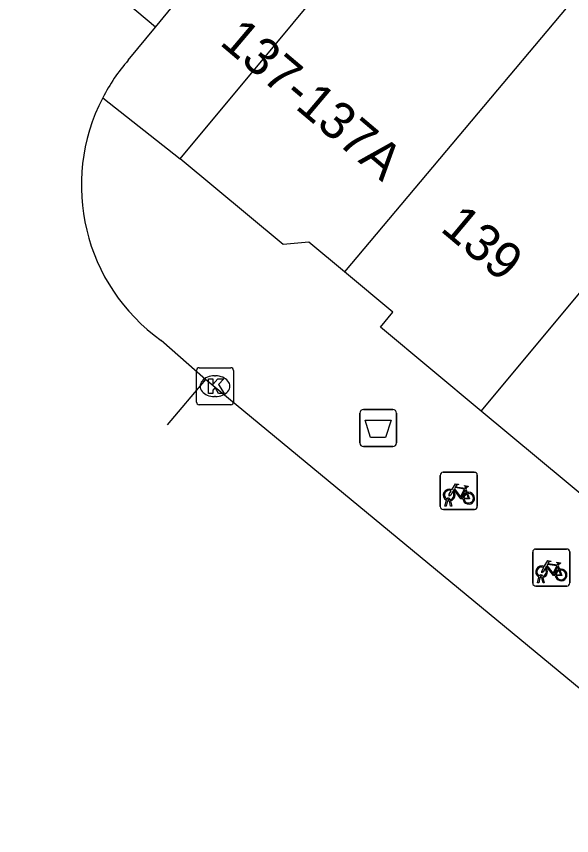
# Model space of a CAD drawing. Extents: x 162074 to 163034, y 381824 to 382557.
# Drawn here: x 162388.97 to 162403.97, y 381916.78 to 381938.91 of the extents above; entities that cross this region are included whole.
import ezdxf

# ---------------------------------------------------------------- set-up
doc = ezdxf.new("R2010")
doc.units = 0
for name, color, linetype in [('IMGEO_Afvalbak', 7, 'Continuous'), ('IMGEO_Fietsenrek', 7, 'Continuous'), ('IMGEO_Kolk', 7, 'Continuous'), ('IMGEO_Pand', 7, 'Continuous'), ('IMGEO_Pand_nummerreeks', 7, 'Continuous'), ('IMGEO_Rijbaan_lokaal_gesloten', 7, 'Continuous'), ('IMGEO_Rijbaan_lokaal_open', 7, 'Continuous'), ('IMGEO_Voetpad_open', 7, 'Continuous')]:
    doc.layers.add(name, color=color, linetype=linetype)

msp = doc.modelspace()

# ---------------------------------------------------------------- linework, layer by layer
at = {"layer": 'IMGEO_Afvalbak'}
for p, q in [((162398.245, 381927.385), (162398.245, 381928.185)), ((162398.245, 381928.185), (162398.245, 381927.385)), ((162398.345, 381928.285), (162399.135, 381928.285)), ((162399.135, 381928.285), (162398.345, 381928.285)), ((162399.235, 381928.185), (162399.235, 381927.385)), ((162399.235, 381927.385), (162399.235, 381928.185)), ((162399.135, 381927.285), (162398.345, 381927.285)), ((162398.345, 381927.285), (162399.135, 381927.285))]:
    msp.add_line(p, q, dxfattribs=at)
msp.add_lwpolyline([(162398.388, 381927.999), (162399.092, 381927.999), (162398.943, 381927.529), (162398.537, 381927.529), (162398.388, 381927.999)], dxfattribs=at)
for centre, start, end in [((162398.345, 381928.185), 90, 180), ((162398.345, 381928.185), 90, 180), ((162399.135, 381928.185), 0, 90), ((162399.135, 381928.185), 360, 90), ((162398.345, 381927.385), 180, 270), ((162398.345, 381927.385), 180, 270), ((162399.135, 381927.385), 270, 0), ((162399.135, 381927.385), 270, 0)]:
    msp.add_arc(centre, 0.1, start, end, dxfattribs=at)
at = {"layer": 'IMGEO_Fietsenrek'}
for p, q in [((162400.495, 381926.59), (162401.336, 381926.59)), ((162401.336, 381926.59), (162400.495, 381926.59)), ((162400.42, 381925.665), (162400.42, 381926.506)), ((162400.42, 381926.506), (162400.42, 381925.665)), ((162401.42, 381926.515), (162401.42, 381925.674)), ((162401.42, 381925.674), (162401.42, 381926.515)), ((162401.107, 381926.139), (162401.143, 381926.044)), ((162400.547, 381925.674), (162400.586, 381925.834)), ((162400.616, 381925.822), (162400.581, 381925.674)), ((162400.658, 381925.846), (162400.657, 381925.85)), ((162400.699, 381925.674), (162400.665, 381925.816)), ((162400.689, 381925.857), (162400.69, 381925.85)), ((162400.697, 381925.82), (162400.732, 381925.674)), ((162401.345, 381925.59), (162400.504, 381925.59)), ((162400.504, 381925.59), (162401.345, 381925.59)), ((162400.581, 381925.674), (162400.547, 381925.674)), ((162400.732, 381925.674), (162400.699, 381925.674)), ((162402.917, 381923.593), (162402.917, 381924.434)), ((162402.917, 381924.434), (162402.917, 381923.593)), ((162402.992, 381924.518), (162403.833, 381924.518)), ((162403.833, 381924.518), (162402.992, 381924.518)), ((162403.917, 381924.443), (162403.917, 381923.602)), ((162403.917, 381923.602), (162403.917, 381924.443)), ((162403.604, 381924.067), (162403.64, 381923.972)), ((162403.044, 381923.602), (162403.083, 381923.762)), ((162403.113, 381923.75), (162403.078, 381923.602)), ((162403.155, 381923.774), (162403.154, 381923.778)), ((162403.196, 381923.602), (162403.162, 381923.744)), ((162403.186, 381923.785), (162403.187, 381923.778)), ((162403.194, 381923.748), (162403.229, 381923.602)), ((162403.842, 381923.518), (162403.001, 381923.518)), ((162403.001, 381923.518), (162403.842, 381923.518)), ((162403.078, 381923.602), (162403.044, 381923.602)), ((162403.229, 381923.602), (162403.196, 381923.602))]:
    msp.add_line(p, q, dxfattribs=at)
for points in [[(162400.733, 381926.116), (162400.828, 381926.28), (162400.914, 381926.266), (162400.916, 381926.257), (162400.86, 381926.246), (162400.833, 381926.201), (162401.089, 381926.16)], [(162401.076, 381926.135), (162400.819, 381926.176), (162400.802, 381926.147), (162400.969, 381925.927), (162401.076, 381926.135)], [(162401.089, 381926.16), (162401.114, 381926.209), (162401.108, 381926.213), (162401.085, 381926.217), (162401.073, 381926.224), (162401.072, 381926.227), (162401.074, 381926.232), (162401.169, 381926.217), (162401.171, 381926.207), (162401.161, 381926.194), (162401.149, 381926.188), (162401.135, 381926.194), (162401.107, 381926.139)], [(162400.754, 381926.064), (162400.702, 381925.974), (162400.662, 381925.949), (162400.663, 381925.996), (162400.718, 381926.09)], [(162401.029, 381925.872), (162400.979, 381925.872), (162400.788, 381926.123), (162400.769, 381926.091)], [(162401.124, 381926.037), (162401.094, 381926.114), (162400.985, 381925.896), (162401.028, 381925.896)], [(162401.058, 381925.896), (162401.178, 381925.895), (162401.134, 381926.009)], [(162401.154, 381926.016), (162401.209, 381925.871), (162401.059, 381925.871)], [(162403.23, 381924.044), (162403.325, 381924.208), (162403.411, 381924.194), (162403.413, 381924.185), (162403.357, 381924.174), (162403.33, 381924.129), (162403.586, 381924.088)], [(162403.586, 381924.088), (162403.611, 381924.137), (162403.605, 381924.141), (162403.582, 381924.145), (162403.57, 381924.152), (162403.569, 381924.155), (162403.571, 381924.16), (162403.666, 381924.145), (162403.668, 381924.135), (162403.658, 381924.122), (162403.646, 381924.116), (162403.632, 381924.122), (162403.604, 381924.067)], [(162403.251, 381923.992), (162403.199, 381923.902), (162403.159, 381923.877), (162403.16, 381923.924), (162403.215, 381924.018)], [(162403.526, 381923.8), (162403.476, 381923.8), (162403.285, 381924.051), (162403.266, 381924.019)], [(162403.573, 381924.063), (162403.316, 381924.104), (162403.299, 381924.075), (162403.466, 381923.855), (162403.573, 381924.063)], [(162403.621, 381923.965), (162403.591, 381924.042), (162403.482, 381923.824), (162403.525, 381923.824)], [(162403.555, 381923.824), (162403.675, 381923.823), (162403.631, 381923.937)], [(162403.651, 381923.944), (162403.706, 381923.799), (162403.556, 381923.799)]]:
    msp.add_lwpolyline(points, dxfattribs=at)
for centre, radius, start, end in [((162400.498, 381926.512), 0.0779, 92.4484, 184.2845), ((162400.498, 381926.512), 0.0779, 92.4484, 184.2845), ((162401.342, 381926.512), 0.0779, 2.4484, 94.2845), ((162401.342, 381926.512), 0.0779, 2.4484, 94.2845), ((162400.66, 381925.975), 0.159, 62.6766, 242.1369), ((162400.66, 381925.975), 0.129, 63.3192, 238.903), ((162400.66, 381925.975), 0.129, 283.6043, 43.4302), ((162400.66, 381925.975), 0.159, 283.5766, 46.6042), ((162401.187, 381925.891), 0.159, 113.3408, 178.3217), ((162401.187, 381925.891), 0.159, 187.0065, 105.7708), ((162401.187, 381925.891), 0.129, 113.923, 177.9556), ((162401.187, 381925.891), 0.129, 188.6715, 104.5883), ((162400.64, 381925.846), 0.0499, 12.8025, 158.6934), ((162400.66, 381925.975), 0.159, 253.9967, 271.7867), ((162400.64, 381925.846), 0.0174, 12.8025, 163.4502), ((162400.66, 381925.975), 0.129, 253.415, 269.0204), ((162400.498, 381925.668), 0.0779, 182.4484, 274.2845), ((162400.498, 381925.668), 0.0779, 182.4484, 274.2845), ((162401.342, 381925.668), 0.0779, 272.4484, 4.2845), ((162401.342, 381925.668), 0.0779, 272.4484, 4.2845), ((162402.995, 381924.44), 0.0779, 92.4484, 184.2845), ((162402.995, 381924.44), 0.0779, 92.4484, 184.2845), ((162403.839, 381924.44), 0.0779, 2.4484, 94.2845), ((162403.839, 381924.44), 0.0779, 2.4484, 94.2845), ((162403.157, 381923.903), 0.159, 62.6766, 242.1369), ((162403.157, 381923.903), 0.129, 63.3192, 238.903), ((162403.157, 381923.903), 0.129, 283.6043, 43.4302), ((162403.157, 381923.903), 0.159, 283.5766, 46.6042), ((162403.684, 381923.819), 0.159, 113.3408, 178.3217), ((162403.684, 381923.819), 0.159, 187.0065, 105.7708), ((162403.684, 381923.819), 0.129, 113.923, 177.9556), ((162403.684, 381923.819), 0.129, 188.6715, 104.5883), ((162403.137, 381923.774), 0.0499, 12.8025, 158.6934), ((162403.157, 381923.903), 0.159, 253.9967, 271.7867), ((162403.137, 381923.774), 0.0174, 12.8025, 163.4502), ((162403.157, 381923.903), 0.129, 253.415, 269.0204), ((162402.995, 381923.596), 0.0779, 182.4484, 274.2845), ((162402.995, 381923.596), 0.0779, 182.4484, 274.2845), ((162403.839, 381923.596), 0.0779, 272.4484, 4.2845), ((162403.839, 381923.596), 0.0779, 272.4484, 4.2845)]:
    msp.add_arc(centre, radius, start, end, dxfattribs=at)
at = {"layer": 'IMGEO_Kolk'}
for p, q in [((162393.832, 381928.489), (162393.832, 381929.341)), ((162393.907, 381929.415), (162394.759, 381929.415)), ((162394.833, 381929.341), (162394.833, 381928.489)), ((162394.32, 381929.195), (162394.345, 381929.195)), ((162394.343, 381928.635), (162394.318, 381928.635)), ((162394.759, 381928.415), (162393.907, 381928.415))]:
    msp.add_line(p, q, dxfattribs=at)
for points in [[(162393.832, 381928.489), (162393.832, 381929.341)], [(162393.907, 381929.415), (162394.759, 381929.415)], [(162394.833, 381929.341), (162394.833, 381928.489)], [(162394.153, 381929.115), (162394.276, 381929.115), (162394.276, 381928.964), (162394.406, 381929.115), (162394.57, 381929.115), (162394.424, 381928.964), (162394.577, 381928.715), (162394.425, 381928.715), (162394.34, 381928.879), (162394.276, 381928.812), (162394.276, 381928.715), (162394.153, 381928.715), (162394.153, 381929.115)], [(162394.759, 381928.415), (162393.907, 381928.415)]]:
    msp.add_lwpolyline(points, dxfattribs=at)
for centre, start, end in [((162393.909, 381929.339), 91.552, 178.448), ((162393.909, 381929.339), 91.552, 178.448), ((162394.757, 381929.339), 1.552, 88.448), ((162394.757, 381929.339), 1.552, 88.448), ((162393.909, 381928.491), 181.552, 268.448), ((162393.909, 381928.491), 181.552, 268.448), ((162394.757, 381928.491), 271.552, 358.448), ((162394.757, 381928.491), 271.552, 358.448)]:
    msp.add_arc(centre, 0.0765, start, end, dxfattribs=at)
for centre, major_axis, ratio, start_param, end_param in [((162394.319, 381928.915), (-0.387, 0.002), 0.722429, 4.712389, 7.853982), ((162394.344, 381928.915), (-0.39, 0.002), 0.717154, 1.570796, 4.712389)]:
    msp.add_ellipse(centre, major_axis=major_axis, ratio=ratio, start_param=start_param, end_param=end_param, dxfattribs=at)
at = {"layer": 'IMGEO_Pand'}
for points in [[(162393.393, 381935.062), (162408.611, 381953.34)], [(162405.196, 381940.777), (162397.835, 381932.002)], [(162401.526, 381928.245), (162409.196, 381937.447)], [(162397.835, 381932.002), (162396.866, 381932.809), (162396.176, 381932.746), (162393.393, 381935.062)], [(162401.526, 381928.245), (162398.802, 381930.513), (162399.138, 381930.917), (162397.835, 381932.002)], [(162405.883, 381925.286), (162404.953, 381926.06), (162404.625, 381925.665), (162401.526, 381928.245)]]:
    msp.add_lwpolyline(points, dxfattribs=at)
at = {"layer": 'IMGEO_Rijbaan_lokaal_gesloten'}
msp.add_lwpolyline([(162408.994, 381916.777), (162394.077, 381929.097)], dxfattribs=at)
at = {"layer": 'IMGEO_Rijbaan_lokaal_open'}
for points in [[(162392.723, 381938.618), (162393.889, 381940.041), (162397.903, 381944.865), (162402.116, 381949.983), (162407.426, 381956.453), (162413.532, 381963.724), (162415.2, 381965.746)], [(162392.723, 381938.618), (162388.966, 381941.779)], [(162391.987, 381937.719), (162392.723, 381938.618)], [(162394.077, 381929.097), (162392.877, 381930.153)], [(162394.077, 381929.097), (162393.04, 381927.87)]]:
    msp.add_lwpolyline(points, dxfattribs=at)
for centre, radius, start, end in [((162395.849, 381934.352), 5.124, 138.9117, 152.6445), ((162395.867, 381934.34), 5.145, 152.6228, 234.4724)]:
    msp.add_arc(centre, radius, start, end, dxfattribs=at)
at = {"layer": 'IMGEO_Voetpad_open'}
msp.add_lwpolyline([(162391.298, 381936.706), (162393.393, 381935.062)], dxfattribs=at)

# ---------------------------------------------------------------- texts
at = {"layer": 'IMGEO_Pand_nummerreeks'}
for s, rotation, p in [('137-137A', 319.7784, (162394.429, 381938.165)), ('139', 320.0763, (162400.391, 381933.131))]:
    msp.add_text(s, height=1, rotation=rotation, dxfattribs=at).set_placement(p)

doc.saveas('drawing.dxf')
